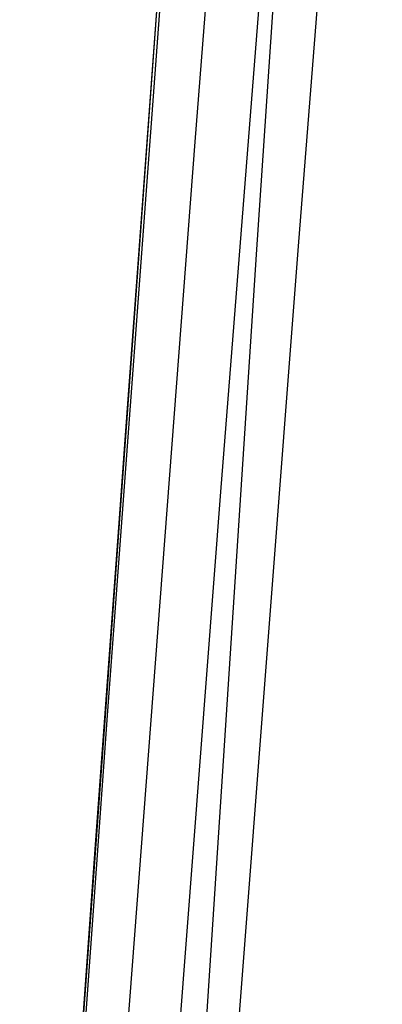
# Model space of a CAD drawing. Header units: metres. Extents: x 209747 to 209830, y 1182430 to 1182564.
# Tile 695 of 1056: x 209752.3206 to 209752.3542, y 1182488.066 to 1182488.1573. Entities that reach past the tile are written whole.
import ezdxf

# ---------------------------------------------------------------- set-up
doc = ezdxf.new("R2010")
doc.units = ezdxf.units.M
doc.header["$MEASUREMENT"] = 0
doc.linetypes.add('DGN Style 2', pattern=[15.036391, 9.021834, -6.014556])
doc.layers.get('0').update_dxf_attribs({"color": 254})

# ---------------------------------------------------------------- blocks, each defined once
blk = doc.blocks.new('*U2')
at = {"color": 3, "linetype": 'Continuous'}
blk.add_line((1.436039, -10.898257), (1.428696, -10.99875), dxfattribs=at)
blk = doc.blocks.new('*U3')
at = {"color": 3, "linetype": 'Continuous'}
for p, q in [((1.437164, -10.882699), (1.429975, -10.980662)), ((1.429975, -10.980662), (1.423001, -11.078662))]:
    blk.add_line(p, q, dxfattribs=at)
blk = doc.blocks.new('*U4')
at = {"color": 3, "linetype": 'Continuous'}
for p, q in [((1.440002, -10.844943), (1.432742, -10.942713)), ((1.432742, -10.942713), (1.425697, -11.040522))]:
    blk.add_line(p, q, dxfattribs=at)
blk = doc.blocks.new('*U5')
at = {"color": 3, "linetype": 'Continuous'}
for p, q in [((1.438411, -10.86985), (1.431143, -10.967849)), ((1.431143, -10.967849), (1.424096, -11.06589))]:
    blk.add_line(p, q, dxfattribs=at)
blk = doc.blocks.new('*U6')
at = {"color": 3, "linetype": 'Continuous'}
for p, q in [((1.446952, -10.816585), (1.439232, -10.915066)), ((1.439232, -10.915066), (1.431747, -11.01361))]:
    blk.add_line(p, q, dxfattribs=at)
blk = doc.blocks.new('*U7')
at = {"color": 3, "linetype": 'Continuous'}
for p, q in [((1.449375, -10.849383), (1.441631, -10.947531)), ((1.441631, -10.947531), (1.434115, -11.045727))]:
    blk.add_line(p, q, dxfattribs=at)
blk = doc.blocks.new('*U8')
at = {"color": 3, "linetype": 'Continuous'}
for p, q in [((1.456629, -10.826048), (1.448864, -10.924337)), ((1.448864, -10.924337), (1.441311, -11.022654))]:
    blk.add_line(p, q, dxfattribs=at)
blk = doc.blocks.new('*U9')
at = {"color": 3, "linetype": 'Continuous'}
for p, q in [((1.451672, -10.824992), (1.444945, -10.92552)), ((1.444945, -10.92552), (1.438376, -11.026056))]:
    blk.add_line(p, q, dxfattribs=at)
blk = doc.blocks.new('ATTEMP')
at = {"color": 3, "linetype": 'Continuous'}
for name in ['*U9', '*U8', '*U7', '*U6', '*U5', '*U4', '*U2', '*U3']:
    blk.add_blockref(name, (-10.48, 0), dxfattribs=at)

msp = doc.modelspace()

# ---------------------------------------------------------------- block references
at = {"color": 1, "linetype": 'DGN Style 2'}
msp.add_blockref('ATTEMP', (209761.377561, 1182499.061067), dxfattribs=at)

doc.saveas('drawing.dxf')
